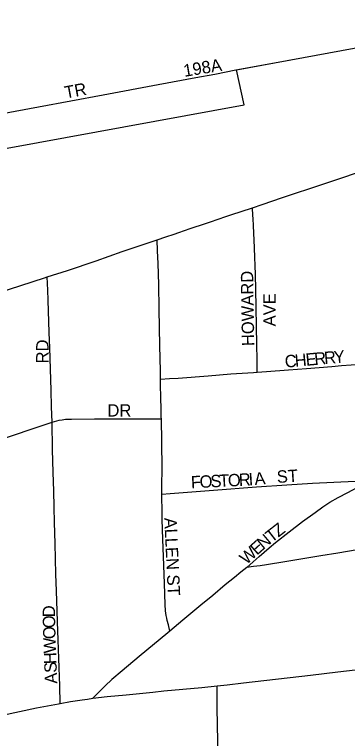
# Model space of a CAD drawing. Extents: x 1772825 to 1773716, y 1138558 to 1139032.
# Drawn here: x 1773325.79 to 1773330.89, y 1138870.32 to 1138881.41 of the extents above; entities that cross this region are included whole.
import ezdxf

# ---------------------------------------------------------------- set-up
doc = ezdxf.new("R2010")
doc.units = 0
for name, color, linetype in [('GM_X_City_Street', 7, 'Continuous'), ('GM_X_City_Street_Text', 7, 'Continuous'), ('GM_X_Corporation', 7, 'Continuous'), ('GM_X_State_Route', 7, 'Continuous')]:
    doc.layers.add(name, color=color, linetype=linetype)

msp = doc.modelspace()

# ---------------------------------------------------------------- linework, layer by layer
at = {"layer": 'GM_X_City_Street'}
for points in [[(1773324.942, 1138879.768), (1773325.58, 1138879.886), (1773326.156, 1138879.993), (1773327.148, 1138880.178), (1773327.99, 1138880.338), (1773328.564, 1138880.441), (1773328.857, 1138880.495), (1773329.176, 1138880.558), (1773329.824, 1138880.677), (1773331.183, 1138880.926)], [(1773329.433, 1138878.45), (1773329.578, 1138878.5), (1773329.893, 1138878.607), (1773330.105, 1138878.677), (1773330.293, 1138878.738), (1773330.799, 1138878.908), (1773331.266, 1138879.065), (1773331.314, 1138879.081)], [(1773327.972, 1138877.958), (1773328.107, 1138878.004), (1773328.235, 1138878.047), (1773328.305, 1138878.07), (1773328.477, 1138878.13), (1773328.714, 1138878.209), (1773328.806, 1138878.24), (1773328.889, 1138878.268), (1773329.038, 1138878.318), (1773329.118, 1138878.344), (1773329.258, 1138878.392), (1773329.433, 1138878.45)], [(1773329.506, 1138875.933), (1773329.505, 1138875.984), (1773329.503, 1138876.12), (1773329.5, 1138876.354), (1773329.484, 1138877.2), (1773329.477, 1138877.424), (1773329.472, 1138877.572), (1773329.468, 1138877.682), (1773329.461, 1138877.84), (1773329.446, 1138878.172), (1773329.44, 1138878.282), (1773329.438, 1138878.329), (1773329.433, 1138878.45)], [(1773326.291, 1138877.389), (1773326.602, 1138877.49), (1773327.037, 1138877.638), (1773327.436, 1138877.777), (1773327.972, 1138877.958)], [(1773328.023, 1138875.823), (1773328.022, 1138875.952), (1773328.016, 1138876.335), (1773328.005, 1138876.894), (1773327.996, 1138877.273), (1773327.987, 1138877.596), (1773327.98, 1138877.789), (1773327.972, 1138877.958)], [(1773324.61, 1138876.875), (1773324.715, 1138876.9), (1773324.824, 1138876.928), (1773325.039, 1138876.99), (1773325.346, 1138877.087), (1773326.247, 1138877.375), (1773326.291, 1138877.389)], [(1773326.365, 1138875.166), (1773326.358, 1138875.399), (1773326.35, 1138875.656), (1773326.329, 1138876.302), (1773326.321, 1138876.541), (1773326.303, 1138877.036), (1773326.298, 1138877.185), (1773326.291, 1138877.389)], [(1773329.506, 1138875.933), (1773329.646, 1138875.944), (1773329.985, 1138875.967), (1773330.26, 1138875.988), (1773330.647, 1138876.019), (1773330.795, 1138876.032), (1773330.945, 1138876.043), (1773331.058, 1138876.052), (1773331.188, 1138876.065), (1773331.279, 1138876.076), (1773331.343, 1138876.087), (1773331.393, 1138876.099), (1773331.404, 1138876.104)], [(1773328.023, 1138875.823), (1773328.16, 1138875.833), (1773328.294, 1138875.842), (1773328.755, 1138875.878), (1773329.101, 1138875.904), (1773329.448, 1138875.929), (1773329.506, 1138875.933)], [(1773328.037, 1138875.219), (1773328.036, 1138875.245), (1773328.033, 1138875.382), (1773328.029, 1138875.531), (1773328.024, 1138875.751), (1773328.023, 1138875.823)], [(1773324.721, 1138874.707), (1773325.025, 1138874.773), (1773325.192, 1138874.809), (1773325.27, 1138874.824), (1773325.37, 1138874.848), (1773325.533, 1138874.892), (1773325.728, 1138874.952), (1773326.104, 1138875.082), (1773326.365, 1138875.166)], [(1773326.365, 1138875.166), (1773326.401, 1138875.178), (1773326.475, 1138875.196), (1773326.517, 1138875.203), (1773326.57, 1138875.21), (1773326.663, 1138875.212), (1773327.012, 1138875.216), (1773327.248, 1138875.216), (1773327.845, 1138875.219), (1773327.932, 1138875.219), (1773328.037, 1138875.219)], [(1773326.489, 1138870.861), (1773326.481, 1138871.131), (1773326.466, 1138871.55), (1773326.456, 1138871.832), (1773326.447, 1138872.108), (1773326.442, 1138872.278), (1773326.437, 1138872.428), (1773326.432, 1138872.585), (1773326.424, 1138872.841), (1773326.412, 1138873.309), (1773326.404, 1138873.631), (1773326.397, 1138873.865), (1773326.39, 1138874.116), (1773326.382, 1138874.395), (1773326.373, 1138874.748), (1773326.365, 1138875.166)], [(1773328.046, 1138874.065), (1773328.046, 1138874.198), (1773328.048, 1138874.453), (1773328.044, 1138874.867), (1773328.037, 1138875.219)], [(1773328.046, 1138874.065), (1773328.173, 1138874.075), (1773328.634, 1138874.11), (1773328.833, 1138874.127), (1773329.492, 1138874.175), (1773329.959, 1138874.208), (1773330.353, 1138874.231), (1773330.676, 1138874.248), (1773331.004, 1138874.265), (1773331.132, 1138874.27), (1773331.287, 1138874.273)], [(1773329.343, 1138872.941), (1773329.442, 1138873.026), (1773329.536, 1138873.111), (1773329.688, 1138873.243), (1773329.783, 1138873.323), (1773329.991, 1138873.489), (1773330.2, 1138873.645), (1773330.39, 1138873.785), (1773330.511, 1138873.872), (1773330.617, 1138873.943), (1773330.741, 1138874.014), (1773330.889, 1138874.092), (1773330.958, 1138874.127), (1773331.036, 1138874.164), (1773331.199, 1138874.235), (1773331.287, 1138874.273)], [(1773328.169, 1138871.969), (1773328.144, 1138872.065), (1773328.127, 1138872.129), (1773328.119, 1138872.167), (1773328.111, 1138872.207), (1773328.102, 1138872.277), (1773328.095, 1138872.376), (1773328.083, 1138872.698), (1773328.074, 1138872.97), (1773328.06, 1138873.373), (1773328.048, 1138873.678), (1773328.047, 1138873.843), (1773328.046, 1138873.99), (1773328.046, 1138874.065)], [(1773328.92, 1138869.176), (1773328.918, 1138869.299), (1773328.911, 1138869.623), (1773328.9, 1138870.281), (1773328.89, 1138870.788), (1773328.889, 1138871.13)]]:
    msp.add_lwpolyline(points, dxfattribs=at)
at = {"layer": 'GM_X_Corporation'}
msp.add_lwpolyline([(1773324.306, 1138879.111), (1773329.304, 1138880.026), (1773329.187, 1138880.56), (1773331.183, 1138880.926), (1773331.231, 1138880.312), (1773334.232, 1138880.922), (1773334.161, 1138884.076), (1773334.381, 1138888.436), (1773334.358, 1138890.461), (1773332.767, 1138890.439), (1773332.767, 1138891.295), (1773332.665, 1138891.293), (1773332.657, 1138891.71)], dxfattribs=at)
at = {"layer": 'GM_X_State_Route'}
for points in [[(1773331.545, 1138873.305), (1773331.518, 1138873.3), (1773331.299, 1138873.26), (1773330.737, 1138873.162), (1773330.48, 1138873.118), (1773329.928, 1138873.028), (1773329.645, 1138872.983), (1773329.552, 1138872.969), (1773329.446, 1138872.955), (1773329.343, 1138872.941), (1773329.255, 1138872.868), (1773329.157, 1138872.79), (1773329.013, 1138872.674), (1773328.824, 1138872.513), (1773328.642, 1138872.364), (1773328.367, 1138872.133), (1773328.169, 1138871.969), (1773328.138, 1138871.943), (1773327.699, 1138871.577), (1773327.438, 1138871.36), (1773327.28, 1138871.225), (1773327.175, 1138871.128), (1773326.988, 1138870.94)], [(1773328.889, 1138871.13), (1773329.042, 1138871.145), (1773329.296, 1138871.175), (1773330.321, 1138871.294), (1773330.74, 1138871.345), (1773331.134, 1138871.392)], [(1773326.988, 1138870.94), (1773327.208, 1138870.966), (1773327.497, 1138870.993), (1773327.905, 1138871.034), (1773328.077, 1138871.051)], [(1773328.077, 1138871.051), (1773328.655, 1138871.106), (1773328.889, 1138871.13)], [(1773325.604, 1138870.682), (1773326.126, 1138870.793), (1773326.464, 1138870.857), (1773326.489, 1138870.861), (1773326.648, 1138870.889), (1773326.825, 1138870.915), (1773326.906, 1138870.927), (1773326.988, 1138870.94)]]:
    msp.add_lwpolyline(points, dxfattribs=at)

# ---------------------------------------------------------------- texts
at = {"layer": 'GM_X_City_Street_Text'}
for s, height, rotation, p in [('198A', 0.1894, 9.1637, (1773328.39, 1138880.452)), ('TR', 0.1894, 10.495, (1773326.573, 1138880.118)), ('HOWARD', 0.1894, 90.9372, (1773329.46, 1138876.332)), ('AVE', 0.1894, 90, (1773329.786, 1138876.633)), ('RD', 0.1894, 90, (1773326.31, 1138876.066)), ('R', 0.189, 5.278, (1773330.536, 1138876.054)), ('Y', 0.189, 5.3014, (1773330.685, 1138876.067)), ('C', 0.189, 3.7915, (1773329.932, 1138876.002)), ('H', 0.189, 5.1995, (1773330.087, 1138876.012)), ('E', 0.189, 5.2948, (1773330.254, 1138876.028)), ('R', 0.189, 5.3044, (1773330.386, 1138876.04)), ('DR', 0.1894, 0, (1773327.212, 1138875.252)), ('S', 0.189, 2.8692, (1773328.794, 1138874.167)), ('T', 0.189, 2.8787, (1773328.927, 1138874.174)), ('O', 0.189, 2.8646, (1773329.06, 1138874.18)), ('R', 0.189, 2.8793, (1773329.227, 1138874.189)), ('I', 0.189, 3.3575, (1773329.378, 1138874.196)), ('A', 0.189, 5.4703, (1773329.469, 1138874.202)), ('ST', 0.1894, 3.5746, (1773329.81, 1138874.235)), ('F', 0.189, 2.8692, (1773328.494, 1138874.152)), ('O', 0.189, 2.8794, (1773328.627, 1138874.159)), ('ALLEN ST', 0.1894, 272.6833, (1773328.081, 1138873.701)), ('Z', 0.189, 37.8918, (1773329.828, 1138873.398)), ('T', 0.189, 38.0283, (1773329.723, 1138873.316)), ('N', 0.189, 40.3737, (1773329.598, 1138873.209)), ('W', 0.189, 41.9435, (1773329.339, 1138872.976)), ('E', 0.189, 41.9263, (1773329.5, 1138873.121)), ('D', 0.189, 90.0437, (1773326.41, 1138872.18)), ('O', 0.189, 91.071, (1773326.413, 1138872.014)), ('O', 0.189, 92.0437, (1773326.419, 1138871.848)), ('W', 0.189, 92.043, (1773326.427, 1138871.632)), ('H', 0.189, 92.0329, (1773326.433, 1138871.465)), ('S', 0.189, 92.0522, (1773326.438, 1138871.332)), ('A', 0.189, 92.0329, (1773326.444, 1138871.165))]:
    msp.add_text(s, height=height, rotation=rotation, dxfattribs=at).set_placement(p)

doc.saveas('drawing.dxf')
